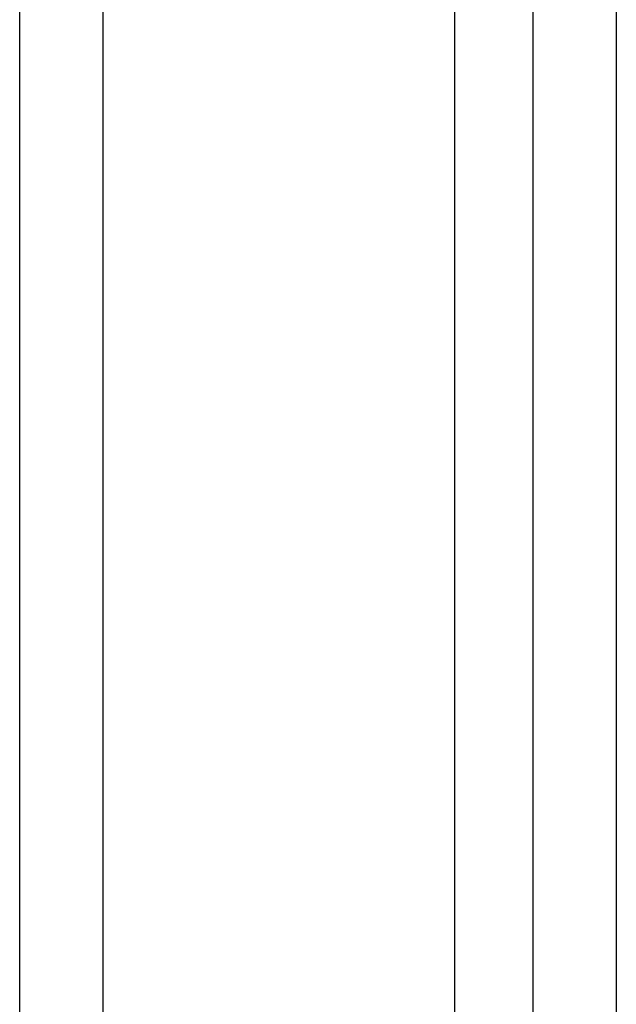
# Model space of a CAD drawing. Header units: inches. Extents: x 23 to 567, y 61 to 264.
# Tile 257 of 292: x 557.82 to 558.82, y 200.16 to 201.81. Entities that reach past the tile are written whole.
import ezdxf

# ---------------------------------------------------------------- set-up
doc = ezdxf.new("R2010")
doc.units = ezdxf.units.IN
doc.header["$MEASUREMENT"] = 0
doc.layers.add('Visible Edges(ANSI)', color=7, linetype='Continuous', lineweight=25)
doc.layers.add('Visible Tangent Edges(ANSI)', color=7, linetype='Continuous', lineweight=25)

msp = doc.modelspace()

# ---------------------------------------------------------------- linework, layer by layer
at = {"layer": 'Visible Edges(ANSI)'}
msp.add_line((558.5514, 187.9868), (558.5514, 213.7906), dxfattribs=at)
at = {"layer": 'Visible Tangent Edges(ANSI)'}
for p, q in [((558.6822, 213.9321), (558.6822, 187.9659)), ((557.821, 187.5504), (557.821, 213.4497)), ((557.961, 187.5504), (557.961, 213.4497)), ((558.8222, 213.2993), (558.8222, 188.5987))]:
    msp.add_line(p, q, dxfattribs=at)

doc.saveas('drawing.dxf')
